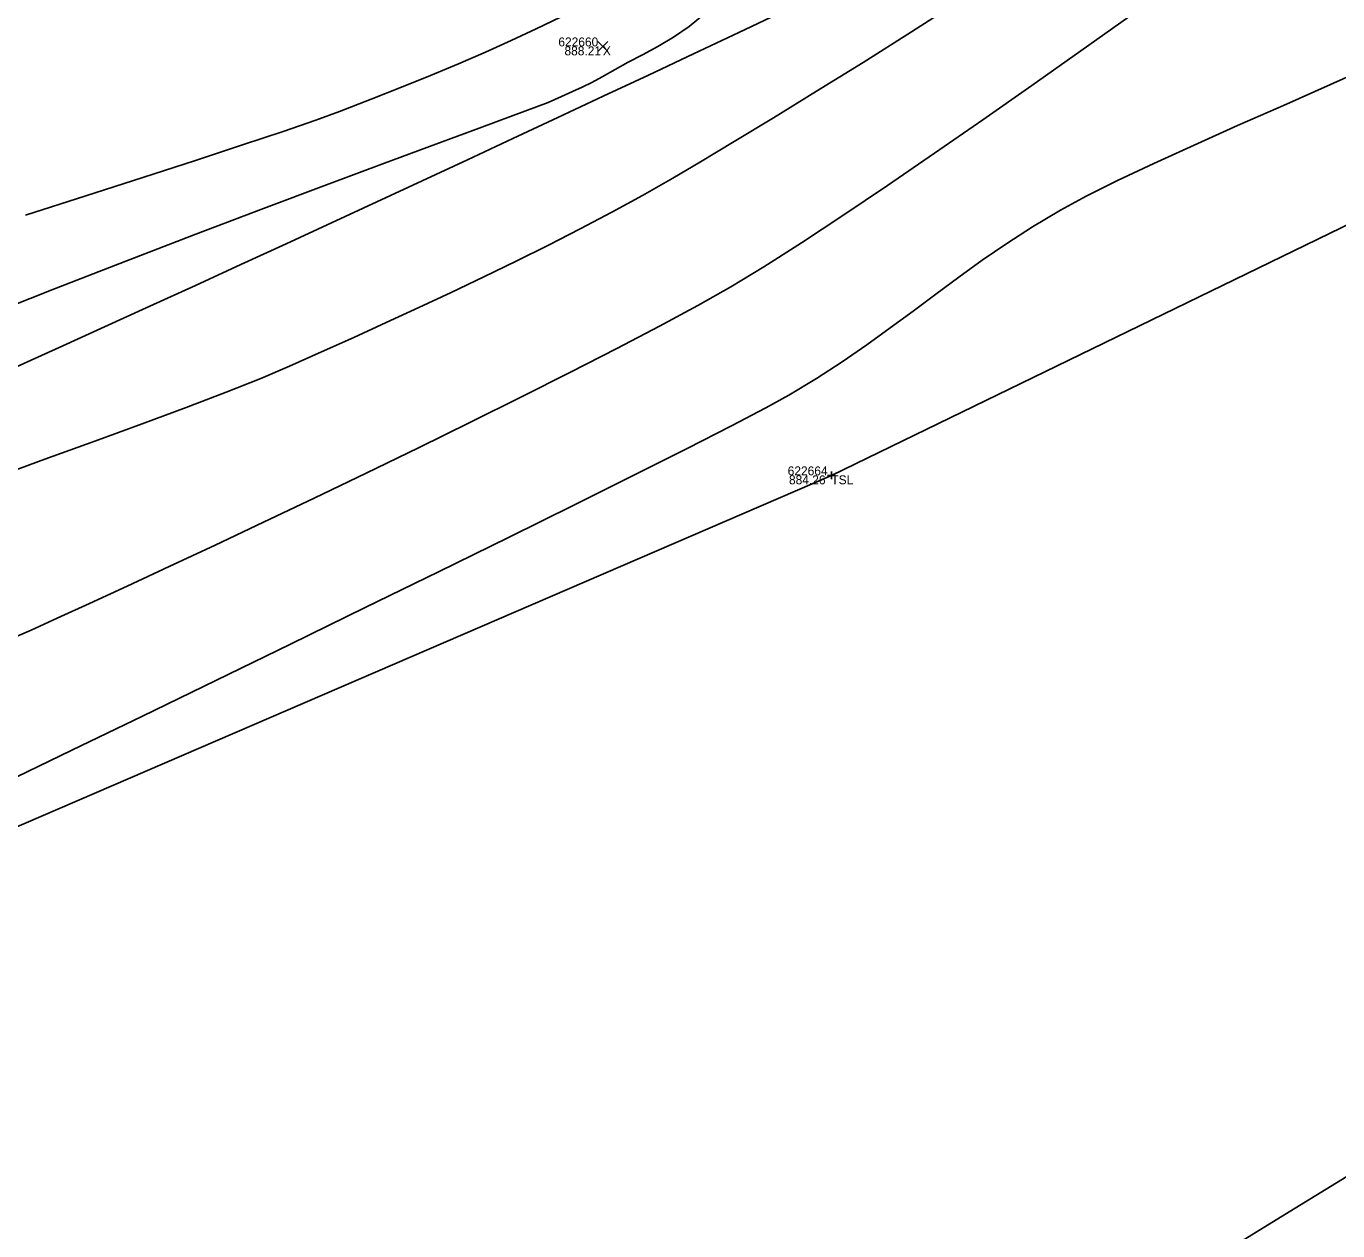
# Model space of a CAD drawing. Extents: x 1957117 to 1971063, y 701601 to 715861.
# Drawn here: x 1966899.3 to 1966950.7, y 709603.2 to 709650.3 of the extents above; entities that cross this region are included whole.
import ezdxf

# ---------------------------------------------------------------- set-up
doc = ezdxf.new("R2010")
doc.units = 0
for name, color, linetype in [('AP_X_Lights', 7, 'Continuous'), ('DT_X_Contour_Major', 7, 'Continuous'), ('DT_X_Contour_Minor', 7, 'Continuous'), ('DT_X_TIN_Hull', 7, 'Continuous'), ('GE_X_CL_20', 7, 'Continuous'), ('PV_P_Drive', 7, 'Continuous'), ('PV_P_Shoulder', 7, 'Continuous'), ('RS_Raster1', 7, 'Continuous'), ('RW_X_Esmt_RR', 7, 'Continuous'), ('SC_Scratch1', 7, 'Continuous'), ('SC_Shading5', 7, 'Continuous')]:
    doc.layers.add(name, color=color, linetype=linetype)

msp = doc.modelspace()

# ---------------------------------------------------------------- linework, layer by layer
at = {"layer": 'AP_X_Lights'}
for p, q in [((1966921.693, 709649.36), (1966922.081, 709649.75)), ((1966921.693, 709649.75), (1966922.081, 709649.36))]:
    msp.add_line(p, q, dxfattribs=at)
at = {"layer": 'DT_X_Contour_Major'}
msp.add_lwpolyline([(1966898.489, 709620.729), (1966901.094, 709621.988), (1966903.861, 709623.329), (1966906.736, 709624.724), (1966909.662, 709626.148), (1966912.584, 709627.575), (1966915.447, 709628.976), (1966918.195, 709630.327), (1966920.772, 709631.601), (1966923.124, 709632.772), (1966925.194, 709633.813), (1966926.928, 709634.697), (1966928.269, 709635.399), (1966929.163, 709635.891), (1966930.246, 709636.548), (1966931.26, 709637.207), (1966932.218, 709637.868), (1966933.137, 709638.53), (1966934.033, 709639.192), (1966934.921, 709639.855), (1966935.817, 709640.517), (1966936.737, 709641.178), (1966937.696, 709641.836), (1966938.711, 709642.492), (1966939.797, 709643.145), (1966940.805, 709643.691), (1966942.037, 709644.303), (1966943.459, 709644.972), (1966945.037, 709645.691), (1966946.737, 709646.451), (1966948.527, 709647.245), (1966950.372, 709648.064), (1966952.238, 709648.9)], dxfattribs=at)
msp.add_lwpolyline([(1966898.489, 709620.729), (1966901.094, 709621.988), (1966903.861, 709623.329), (1966906.736, 709624.724), (1966909.662, 709626.148), (1966912.584, 709627.575), (1966915.447, 709628.976), (1966918.195, 709630.327), (1966920.772, 709631.601), (1966923.124, 709632.772), (1966925.194, 709633.813), (1966926.928, 709634.697), (1966928.269, 709635.399), (1966929.163, 709635.891), (1966930.246, 709636.548), (1966931.26, 709637.207), (1966932.218, 709637.868), (1966933.137, 709638.53), (1966934.033, 709639.192), (1966934.921, 709639.855), (1966935.817, 709640.517), (1966936.737, 709641.178), (1966937.696, 709641.836), (1966938.711, 709642.492), (1966939.797, 709643.145), (1966940.805, 709643.691), (1966942.037, 709644.303), (1966943.459, 709644.972), (1966945.037, 709645.691), (1966946.737, 709646.451), (1966948.527, 709647.245), (1966950.372, 709648.064), (1966952.238, 709648.9)], dxfattribs=at)
at = {"layer": 'DT_X_Contour_Minor'}
for points in [[(1966898.02, 709632.64), (1966900.04, 709633.384), (1966901.996, 709634.099), (1966903.855, 709634.779), (1966905.58, 709635.418), (1966907.139, 709636.01), (1966908.498, 709636.549), (1966909.621, 709637.028), (1966910.87, 709637.59), (1966912.132, 709638.16), (1966913.402, 709638.738), (1966914.677, 709639.324), (1966915.954, 709639.92), (1966917.228, 709640.525), (1966918.497, 709641.141), (1966919.756, 709641.768), (1966921.003, 709642.407), (1966922.234, 709643.058), (1966923.445, 709643.722), (1966924.632, 709644.399), (1966925.709, 709645.033), (1966927.033, 709645.826), (1966928.563, 709646.754), (1966930.256, 709647.796), (1966932.072, 709648.928), (1966933.969, 709650.128), (1966935.906, 709651.373)], [(1966898.02, 709632.64), (1966900.04, 709633.384), (1966901.996, 709634.099), (1966903.855, 709634.779), (1966905.58, 709635.418), (1966907.139, 709636.01), (1966908.498, 709636.549), (1966909.621, 709637.028), (1966910.87, 709637.59), (1966912.132, 709638.16), (1966913.402, 709638.738), (1966914.677, 709639.324), (1966915.954, 709639.92), (1966917.228, 709640.525), (1966918.497, 709641.141), (1966919.756, 709641.768), (1966921.003, 709642.407), (1966922.234, 709643.058), (1966923.445, 709643.722), (1966924.632, 709644.399), (1966925.709, 709645.033), (1966927.033, 709645.826), (1966928.563, 709646.754), (1966930.256, 709647.796), (1966932.072, 709648.928), (1966933.969, 709650.128), (1966935.906, 709651.373)], [(1966897.619, 709638.954), (1966900.42, 709640.062), (1966903.217, 709641.15), (1966905.959, 709642.202), (1966908.596, 709643.201), (1966911.074, 709644.132), (1966913.343, 709644.978), (1966915.351, 709645.722), (1966917.046, 709646.35), (1966918.378, 709646.843), (1966919.293, 709647.186), (1966919.741, 709647.364), (1966920.269, 709647.599), (1966920.7, 709647.79), (1966921.078, 709647.964), (1966921.452, 709648.147), (1966921.866, 709648.368), (1966922.367, 709648.653), (1966922.878, 709648.933), (1966923.441, 709649.226), (1966924.038, 709649.546), (1966924.653, 709649.91), (1966925.268, 709650.334), (1966925.866, 709650.834)], [(1966897.619, 709638.954), (1966900.42, 709640.062), (1966903.217, 709641.15), (1966905.959, 709642.202), (1966908.596, 709643.201), (1966911.074, 709644.132), (1966913.343, 709644.978), (1966915.351, 709645.722), (1966917.046, 709646.35), (1966918.378, 709646.843), (1966919.293, 709647.186), (1966919.741, 709647.364), (1966920.269, 709647.599), (1966920.7, 709647.79), (1966921.078, 709647.964), (1966921.452, 709648.147), (1966921.866, 709648.368), (1966922.367, 709648.653), (1966922.878, 709648.933), (1966923.441, 709649.226), (1966924.038, 709649.546), (1966924.653, 709649.91), (1966925.268, 709650.334), (1966925.866, 709650.834)], [(1966898.293, 709626.175), (1966899.5, 709626.692), (1966900.528, 709627.158), (1966901.794, 709627.738), (1966903.267, 709628.418), (1966904.914, 709629.185), (1966906.704, 709630.025), (1966908.607, 709630.924), (1966910.59, 709631.868), (1966912.623, 709632.844), (1966914.674, 709633.838), (1966916.711, 709634.837), (1966918.704, 709635.825), (1966920.621, 709636.791), (1966922.43, 709637.719), (1966924.1, 709638.597), (1966925.599, 709639.41), (1966926.897, 709640.145), (1966928.187, 709640.924), (1966929.66, 709641.862), (1966931.285, 709642.933), (1966933.032, 709644.111), (1966934.868, 709645.37), (1966936.761, 709646.685), (1966938.682, 709648.03), (1966940.597, 709649.379), (1966942.476, 709650.707)], [(1966898.293, 709626.175), (1966899.5, 709626.692), (1966900.528, 709627.158), (1966901.794, 709627.738), (1966903.267, 709628.418), (1966904.914, 709629.185), (1966906.704, 709630.025), (1966908.607, 709630.924), (1966910.59, 709631.868), (1966912.623, 709632.844), (1966914.674, 709633.838), (1966916.711, 709634.837), (1966918.704, 709635.825), (1966920.621, 709636.791), (1966922.43, 709637.719), (1966924.1, 709638.597), (1966925.599, 709639.41), (1966926.897, 709640.145), (1966928.187, 709640.924), (1966929.66, 709641.862), (1966931.285, 709642.933), (1966933.032, 709644.111), (1966934.868, 709645.37), (1966936.761, 709646.685), (1966938.682, 709648.03), (1966940.597, 709649.379), (1966942.476, 709650.707)], [(1966920.228, 709650.699), (1966919.282, 709650.243), (1966918.303, 709649.789), (1966917.288, 709649.334), (1966916.234, 709648.878), (1966915.139, 709648.419), (1966914, 709647.955), (1966912.813, 709647.485), (1966911.578, 709647.008), (1966910.647, 709646.669), (1966909.368, 709646.228), (1966907.785, 709645.697), (1966905.941, 709645.09), (1966903.882, 709644.42), (1966901.649, 709643.7), (1966899.289, 709642.942)], [(1966920.228, 709650.699), (1966919.282, 709650.243), (1966918.303, 709649.789), (1966917.288, 709649.334), (1966916.234, 709648.878), (1966915.139, 709648.419), (1966914, 709647.955), (1966912.813, 709647.485), (1966911.578, 709647.008), (1966910.647, 709646.669), (1966909.368, 709646.228), (1966907.785, 709645.697), (1966905.941, 709645.09), (1966903.882, 709644.42), (1966901.649, 709643.7), (1966899.289, 709642.942)]]:
    msp.add_lwpolyline(points, dxfattribs=at)
at = {"layer": 'DT_X_TIN_Hull'}
msp.add_lwpolyline([(1966657.31, 709514.717), (1966699.438, 709532.997), (1966748.823, 709553.142), (1966837.863, 709592.574), (1966886.859, 709613.782), (1966930.832, 709632.756), (1966963.792, 709648.774), (1967003.367, 709668.841), (1967040.75, 709686.072), (1967085.547, 709715.349), (1967125.288, 709742.888)], dxfattribs=at)
at = {"layer": 'GE_X_CL_20'}
msp.add_arc((1966097.625, 711403.626), 1909.859, 292.487031, 307.269944, dxfattribs=at)
at = {"layer": 'PV_P_Drive'}
for p, q in [((1966930.686, 709632.756), (1966930.978, 709632.756)), ((1966930.832, 709632.902), (1966930.832, 709632.61)), ((1966930.832, 709632.756), (1966930.832, 709632.756))]:
    msp.add_line(p, q, dxfattribs=at)
at = {"layer": 'RW_X_Esmt_RR'}
msp.add_arc((1966097.625, 711403.626), 1939.859, 292.487031, 307.269944, dxfattribs=at)
at = {"layer": 'SC_Shading5'}
for points in [[(1963589.678, 706586.994), (1963626.625, 706689.548), (1963651.76, 706746.832), (1963668.09, 706778.596), (1963682.768, 706805.402), (1963734.424, 706911.594), (1963826.849, 707116.717), (1963877.258, 707215.645), (1963964.981, 707354.472), (1964070.526, 707509.355), (1964132.574, 707601.994), (1964163.9, 707642.169), (1964191.2, 707685.167), (1964278.98, 707807.131), (1964326.11, 707874.364), (1964396.427, 707968.962), (1964508.519, 708133.679), (1964655.588, 708336.552), (1964745.319, 708429.172), (1964840.327, 708522.317), (1964988.178, 708660.245), (1965089.796, 708739.041), (1965251.743, 708835.216), (1965415.807, 708922.048), (1965866.2, 709149.38), (1966173.543, 709294.131), (1966283.627, 709338.196), (1966534.003, 709419.214), (1966689.084, 709471.266), (1967008.468, 709641.817), (1967166.677, 709750.124), (1967422.113, 709931.083), (1967818.707, 710198.831), (1968187.021, 710459.852), (1968360.589, 710592.493), (1968496.543, 710707.847), (1968606.427, 710809.378), (1968733.391, 710937.091), (1968807.28, 711025.4), (1968843.008, 711077.094), (1968863.233, 711106.099), (1968909.747, 711171.311), (1968974.133, 711279.559), (1969130.932, 711546.915), (1969247.433, 711744.686), (1969402.714, 712016.424), (1969505.287, 712191.789), (1969666.311, 712460.805), (1969771.586, 712639.896), (1969880.058, 712820.917), (1969964.994, 712955.706), (1969990.005, 713000.084), (1970030.065, 713068.479)], [(1963609.915, 706579.703), (1963646.615, 706681.572), (1963671.193, 706737.585), (1963687.092, 706768.511), (1963701.884, 706795.526), (1963753.906, 706902.469), (1963846.249, 707107.41), (1963895.973, 707204.994), (1963982.966, 707342.667), (1964088.35, 707497.312), (1964150.015, 707589.379), (1964181.502, 707629.761), (1964209.024, 707673.109), (1964296.517, 707794.674), (1964343.552, 707861.772), (1964413.958, 707956.489), (1964526.123, 708121.313), (1964672.104, 708322.686), (1964760.576, 708414.006), (1964855.195, 708506.77), (1965002.134, 708643.847), (1965101.925, 708721.226), (1965262.272, 708816.451), (1965425.685, 708902.939), (1965875.63, 709130.044), (1966182.13, 709274.398), (1966290.944, 709317.954), (1966540.737, 709398.785), (1966697.632, 709451.445), (1967019.644, 709623.399), (1967178.971, 709732.471), (1967434.35, 709913.39), (1967830.945, 710181.14), (1968199.774, 710442.525), (1968374.086, 710575.735), (1968510.806, 710691.739), (1968621.36, 710793.889), (1968749.296, 710922.58), (1968824.413, 711012.355), (1968860.678, 711064.827), (1968880.812, 711093.701), (1968927.778, 711159.547), (1968992.655, 711268.62), (1969149.476, 711536.015), (1969266.039, 711733.891), (1969421.336, 712005.657), (1969523.8, 712180.835), (1969684.812, 712449.831), (1969790.084, 712628.917), (1969898.385, 712809.653), (1969983.474, 712944.685), (1970008.657, 712989.367), (1970048.626, 713057.607)]]:
    msp.add_spline(points, degree=3, dxfattribs=at)

# ---------------------------------------------------------------- texts
at = {"layer": 'PV_P_Shoulder'}
for s, p in [('888.21', (1966920.384, 709649.205)), ('884.26', (1966929.173, 709632.406))]:
    msp.add_text(s, height=0.35, dxfattribs=at).set_placement(p)
at = {"layer": 'RS_Raster1'}
for s, p in [('622660', (1966920.145, 709649.555)), ('622664', (1966929.123, 709632.756))]:
    msp.add_text(s, height=0.35, dxfattribs=at).set_placement(p)
at = {"layer": 'SC_Scratch1'}
for s, p in [('X', (1966921.887, 709649.205)), ('TSL', (1966930.832, 709632.406))]:
    msp.add_text(s, height=0.35, dxfattribs=at).set_placement(p)

doc.saveas('drawing.dxf')
